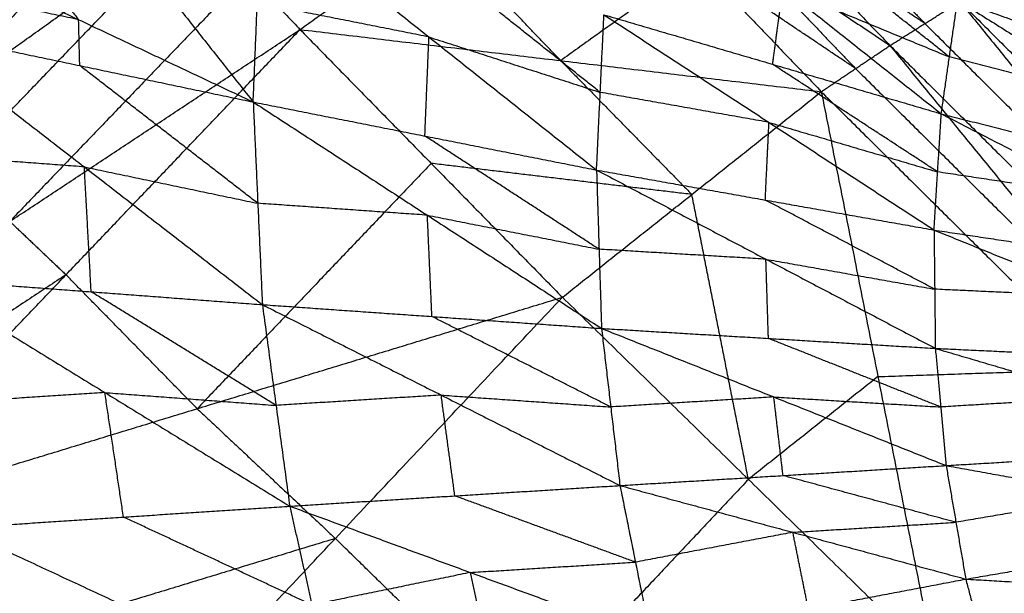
# Model space of a CAD drawing. Header units: millimetres. Extents: x -106 to 110, y -96 to 120.
# Tile 361 of 656: x -75.34 to -71.94, y 82.63 to 84.61. Entities that reach past the tile are written whole.
import ezdxf

# ---------------------------------------------------------------- set-up
doc = ezdxf.new("R2010")
doc.units = ezdxf.units.MM
doc.header["$MEASUREMENT"] = 0
doc.layers.add('Default', color=7, linetype='Continuous', true_color=0x000000)

msp = doc.modelspace()

# ---------------------------------------------------------------- linework, layer by layer
at = {"layer": 'Default'}
for points in [[(-77.1102, 83.9661, 13.0027), (-76.179, 84.7461, 13.1787), (-75.2477, 85.5261, 13.3546)], [(-76.9372, 83.7963, 13.2913), (-76.0925, 84.6612, 13.323), (-75.2477, 85.5261, 13.3546)], [(-76.8277, 83.6962, 11.5408), (-75.9559, 84.581, 11.5868), (-75.084, 85.4658, 11.6328)], [(-75.1363, 85.4, 13.4748), (-75.5587, 84.9675, 13.459), (-75.9811, 84.535, 13.4431)], [(-73.1734, 85.3884, 13.8992), (-72.755, 84.9523, 13.8131), (-72.3366, 84.5163, 13.7271)], [(-76.9372, 83.7963, 13.2913), (-75.9811, 84.535, 13.4431), (-75.0249, 85.2738, 13.595)], [(-76.6901, 83.5564, 13.5436), (-75.8575, 84.4151, 13.5693), (-75.0249, 85.2738, 13.595)], [(-75.2962, 85.289, 11.5885), (-74.9139, 84.8054, 11.3333), (-74.5317, 84.3217, 11.0782)], [(-74.3704, 84.5714, 13.8747), (-73.898, 84.9089, 13.8838), (-73.4256, 85.2464, 13.8929)], [(-73.4256, 85.2464, 13.8929), (-72.9995, 84.8018, 13.8164), (-72.5734, 84.3572, 13.7399)], [(-73.4256, 85.2464, 13.8929), (-72.8811, 84.8813, 13.81), (-72.3366, 84.5163, 13.7271)], [(-73.2514, 85.1464, 11.1905), (-72.7056, 84.7137, 10.8713), (-72.1597, 84.281, 10.552)], [(-74.8782, 85.1138, 13.6851), (-75.2945, 84.6844, 13.6722), (-75.7108, 84.2551, 13.6594)], [(-75.5158, 85.0889, 11.5576), (-75.3247, 84.8471, 11.43), (-75.1336, 84.6053, 11.3024)], [(-72.6345, 85.0281, 13.8058), (-72.4253, 84.81, 13.7627), (-72.2161, 84.592, 13.7197)], [(-74.5317, 84.3217, 11.0782), (-74.5177, 84.6631, 11.1962), (-74.5036, 85.0044, 11.3142)], [(-74.5036, 85.0044, 11.3142), (-73.9259, 84.5458, 11.0287), (-73.3481, 84.0873, 10.7431)], [(-72.013, 84.9949, 11.0054), (-71.4941, 84.6313, 10.6669), (-70.9753, 84.2677, 10.3284)], [(-72.013, 84.9949, 11.0054), (-71.4589, 84.7419, 10.7568), (-70.9048, 84.489, 10.5082)], [(-76.6901, 83.5564, 13.5436), (-75.7108, 84.2551, 13.6594), (-74.7315, 84.9538, 13.7752)], [(-76.3709, 83.2495, 13.736), (-75.5512, 84.1017, 13.7556), (-74.7315, 84.9538, 13.7752)], [(-74.7315, 84.9538, 13.7752), (-74.5509, 84.7626, 13.8249), (-74.3704, 84.5714, 13.8747)], [(-72.2161, 84.592, 13.7197), (-72.4855, 84.7722, 13.7664), (-72.755, 84.9523, 13.8131)], [(-73.4719, 84.4643, 13.8073), (-73.6849, 84.6866, 13.8455), (-73.898, 84.9089, 13.8838)], [(-72.1316, 84.4768, 10.65), (-72.4045, 84.6932, 10.8096), (-72.6775, 84.9095, 10.9693)], [(-75.7355, 84.8888, 11.5267), (-75.1336, 84.6053, 11.3024), (-74.5317, 84.3217, 11.0782)], [(-72.8811, 84.8813, 13.81), (-72.668, 84.659, 13.7717), (-72.455, 84.4368, 13.7335)], [(-73.3353, 84.3548, 10.834), (-73.6242, 84.5841, 10.9768), (-73.9131, 84.8134, 11.1196)], [(-72.9995, 84.8018, 13.8164), (-73.2357, 84.6331, 13.8118), (-73.4719, 84.4643, 13.8073)], [(-72.455, 84.4368, 13.7335), (-72.7272, 84.6193, 13.7749), (-72.9995, 84.8018, 13.8164)], [(-74.5509, 84.7626, 13.8249), (-74.9608, 84.3365, 13.8151), (-75.3706, 83.9105, 13.8053)], [(-75.1336, 84.6053, 11.3024), (-75.4325, 84.668, 11.3896), (-75.7314, 84.7307, 11.4767)], [(-71.1732, 83.7481, 13.152), (-71.5723, 84.2425, 13.4282), (-71.9714, 84.7368, 13.7044)], [(-72.7411, 84.4516, 10.7384), (-72.7233, 84.5827, 10.8048), (-72.7056, 84.7137, 10.8713)], [(-72.7056, 84.7137, 10.8713), (-72.4186, 84.5952, 10.7606), (-72.1316, 84.4768, 10.65)], [(-73.9259, 84.5458, 11.0287), (-74.2218, 84.6045, 11.1124), (-74.5177, 84.6631, 11.1962)], [(-72.3366, 84.5163, 13.7271), (-72.2161, 84.592, 13.7197), (-72.0956, 84.6678, 13.7124)], [(-72.3366, 84.5163, 13.7271), (-72.2161, 84.592, 13.7197), (-72.0956, 84.6678, 13.7124)], [(-72.1597, 84.281, 10.552), (-72.1316, 84.4768, 10.65), (-72.1035, 84.6726, 10.748)], [(-72.1035, 84.6726, 10.748), (-71.5627, 84.3323, 10.4715), (-71.0218, 83.992, 10.1949)], [(-72.1035, 84.6726, 10.748), (-71.5394, 84.4701, 10.5382), (-70.9753, 84.2677, 10.3284)], [(-72.0956, 84.6678, 13.7124), (-71.2721, 83.6526, 13.1539), (-70.4485, 82.6375, 12.5955)], [(-72.0956, 84.6678, 13.7124), (-71.1732, 83.7481, 13.152), (-70.2509, 82.8283, 12.5917)], [(-73.3481, 84.0873, 10.7431), (-73.3353, 84.3548, 10.834), (-73.3225, 84.6223, 10.9249)], [(-73.3225, 84.6223, 10.9249), (-72.7536, 84.2514, 10.6728), (-72.1846, 83.8806, 10.4207)], [(-73.3225, 84.6223, 10.9249), (-72.7411, 84.4516, 10.7384), (-72.1597, 84.281, 10.552)], [(-75.1296, 84.4472, 11.2524), (-75.1316, 84.5262, 11.2774), (-75.1336, 84.6053, 11.3024)], [(-72.2161, 84.592, 13.7197), (-71.7441, 84.1223, 13.4368), (-71.2721, 83.6526, 13.1539)], [(-76.3709, 83.2495, 13.736), (-75.3706, 83.9105, 13.8053), (-74.3704, 84.5714, 13.8747)], [(-75.9837, 82.881, 13.8469), (-75.1771, 83.7262, 13.8608), (-74.3704, 84.5714, 13.8747)], [(-75.7274, 84.5726, 11.4266), (-75.1296, 84.4472, 11.2524), (-74.5317, 84.3217, 11.0782)], [(-75.7274, 84.5726, 11.4266), (-75.1138, 84.0981, 11.1814), (-74.5002, 83.6235, 10.9361)], [(-74.3704, 84.5714, 13.8747), (-73.9181, 84.1101, 13.8235), (-73.4659, 83.6488, 13.7723)], [(-74.3704, 84.5714, 13.8747), (-73.4719, 84.4643, 13.8073), (-72.5734, 84.3572, 13.7399)], [(-73.9399, 84.2045, 10.9106), (-73.9329, 84.3752, 10.9697), (-73.9259, 84.5458, 11.0287)], [(-73.9259, 84.5458, 11.0287), (-73.6306, 84.4503, 10.9313), (-73.3353, 84.3548, 10.834)], [(-72.5734, 84.3572, 13.7399), (-72.455, 84.4368, 13.7335), (-72.3366, 84.5163, 13.7271)], [(-72.5734, 84.3572, 13.7399), (-72.455, 84.4368, 13.7335), (-72.3366, 84.5163, 13.7271)], [(-72.3366, 84.5163, 13.7271), (-71.4909, 83.4808, 13.163), (-70.6451, 82.4454, 12.5989)], [(-72.3366, 84.5163, 13.7271), (-71.3926, 83.5769, 13.1613), (-70.4485, 82.6375, 12.5955)], [(-73.4719, 84.4643, 13.8073), (-73.2457, 84.2337, 13.7817), (-73.0196, 84.003, 13.7561)], [(-72.1722, 84.0808, 10.4864), (-72.4566, 84.2662, 10.6124), (-72.7411, 84.4516, 10.7384)], [(-71.5627, 84.3323, 10.4715), (-71.8471, 84.4045, 10.5607), (-72.1316, 84.4768, 10.65)], [(-74.5159, 83.9726, 11.0071), (-74.8227, 84.2099, 11.1298), (-75.1296, 84.4472, 11.2524)], [(-72.455, 84.4368, 13.7335), (-71.9729, 83.9588, 13.4483), (-71.4909, 83.4808, 13.163)], [(-73.4659, 83.6488, 13.7723), (-73.0196, 84.003, 13.7561), (-72.5734, 84.3572, 13.7399)], [(-73.4659, 83.6488, 13.7723), (-73.0196, 84.003, 13.7561), (-72.5734, 84.3572, 13.7399)], [(-72.7536, 84.2514, 10.6728), (-73.0445, 84.3031, 10.7534), (-73.3353, 84.3548, 10.834)], [(-72.5734, 84.3572, 13.7399), (-72.3782, 83.3755, 13.4345), (-72.1831, 82.3938, 13.1292)], [(-72.5734, 84.3572, 13.7399), (-71.6093, 83.4013, 13.1694), (-70.6451, 82.4454, 12.5989)], [(-74.5317, 84.3217, 11.0782), (-74.5159, 83.9726, 11.0071), (-74.5002, 83.6235, 10.9361)], [(-74.5317, 84.3217, 11.0782), (-73.9399, 84.2045, 10.9106), (-73.3481, 84.0873, 10.7431)], [(-74.5317, 84.3217, 11.0782), (-73.9313, 83.9316, 10.8586), (-73.3309, 83.5415, 10.6391)], [(-72.1846, 83.8806, 10.4207), (-72.1722, 84.0808, 10.4864), (-72.1597, 84.281, 10.552)], [(-72.1597, 84.281, 10.552), (-71.6033, 83.9948, 10.3298), (-71.047, 83.7086, 10.1077)], [(-72.1597, 84.281, 10.552), (-71.5907, 84.1365, 10.3735), (-71.0218, 83.992, 10.1949)], [(-72.7664, 83.9839, 10.5819), (-72.76, 84.1177, 10.6274), (-72.7536, 84.2514, 10.6728)], [(-72.7536, 84.2514, 10.6728), (-72.4629, 84.1661, 10.5796), (-72.1722, 84.0808, 10.4864)], [(-73.3395, 83.8144, 10.6911), (-73.6397, 84.0095, 10.8009), (-73.9399, 84.2045, 10.9106)], [(-75.1138, 84.0981, 11.1814), (-75.4088, 84.1202, 11.2582), (-75.7039, 84.1423, 11.335)], [(-75.0903, 83.6677, 11.0897), (-75.102, 83.8829, 11.1356), (-75.1138, 84.0981, 11.1814)], [(-75.1138, 84.0981, 11.1814), (-74.8149, 84.0353, 11.0943), (-74.5159, 83.9726, 11.0071)], [(-73.9181, 84.1101, 13.8235), (-74.3215, 83.6875, 13.8165), (-74.7248, 83.2649, 13.8096)], [(-73.0196, 84.003, 13.7561), (-73.4689, 84.0565, 13.7898), (-73.9181, 84.1101, 13.8235)], [(-73.3481, 84.0873, 10.7431), (-73.3395, 83.8144, 10.6911), (-73.3309, 83.5415, 10.6391)], [(-73.3481, 84.0873, 10.7431), (-72.7664, 83.9839, 10.5819), (-72.1846, 83.8806, 10.4207)], [(-73.3481, 84.0873, 10.7431), (-72.7642, 83.78, 10.5467), (-72.1802, 83.4727, 10.3503)], [(-71.6033, 83.9948, 10.3298), (-71.8878, 84.0378, 10.4081), (-72.1722, 84.0808, 10.4864)], [(-72.8245, 83.0213, 13.4507), (-72.922, 83.5122, 13.6034), (-73.0196, 84.003, 13.7561)], [(-72.1824, 83.6766, 10.3855), (-72.4744, 83.8303, 10.4837), (-72.7664, 83.9839, 10.5819)], [(-73.9313, 83.9316, 10.8586), (-74.2236, 83.9521, 10.9329), (-74.5159, 83.9726, 11.0071)], [(-75.3706, 83.9105, 13.8053), (-75.2739, 83.8183, 13.8331), (-75.1771, 83.7262, 13.8608)], [(-73.9155, 83.5825, 10.7876), (-73.9234, 83.757, 10.8231), (-73.9313, 83.9316, 10.8586)], [(-73.9313, 83.9316, 10.8586), (-73.6354, 83.873, 10.7749), (-73.3395, 83.8144, 10.6911)], [(-72.1846, 83.8806, 10.4207), (-72.1824, 83.6766, 10.3855), (-72.1802, 83.4727, 10.3503)], [(-72.1846, 83.8806, 10.4207), (-71.6184, 83.6504, 10.2427), (-71.0522, 83.4203, 10.0646)], [(-72.1846, 83.8806, 10.4207), (-71.6158, 83.7946, 10.2642), (-71.047, 83.7086, 10.1077)], [(-72.7642, 83.78, 10.5467), (-73.0518, 83.7972, 10.6189), (-73.3395, 83.8144, 10.6911)], [(-72.7556, 83.5071, 10.4947), (-72.7599, 83.6435, 10.5207), (-72.7642, 83.78, 10.5467)], [(-72.7642, 83.78, 10.5467), (-72.4733, 83.7283, 10.4661), (-72.1824, 83.6766, 10.3855)], [(-75.1771, 83.7262, 13.8608), (-75.6772, 83.3957, 13.8261), (-76.1773, 83.0653, 13.7915)], [(-75.6804, 83.712, 11.2433), (-75.0903, 83.6677, 11.0897), (-74.5002, 83.6235, 10.9361)], [(-75.6804, 83.712, 11.2433), (-75.0431, 83.3205, 11.0723), (-74.4058, 82.929, 10.9012)], [(-74.7248, 83.2649, 13.8096), (-74.9509, 83.4955, 13.8352), (-75.1771, 83.7262, 13.8608)], [(-71.6184, 83.6504, 10.2427), (-71.9004, 83.6635, 10.3141), (-72.1824, 83.6766, 10.3855)], [(-75.9837, 82.881, 13.8469), (-74.7248, 83.2649, 13.8096), (-73.4659, 83.6488, 13.7723)], [(-74.453, 83.2762, 10.9187), (-74.7716, 83.472, 11.0042), (-75.0903, 83.6677, 11.0897)], [(-75.031, 81.9866, 13.7626), (-74.2484, 82.8177, 13.7675), (-73.4659, 83.6488, 13.7723)], [(-75.031, 81.9866, 13.7626), (-74.2484, 82.8177, 13.7675), (-73.4659, 83.6488, 13.7723)], [(-73.4659, 83.6488, 13.7723), (-72.8245, 83.0213, 13.4507), (-72.1831, 82.3938, 13.1292)], [(-74.5002, 83.6235, 10.9361), (-74.453, 83.2762, 10.9187), (-74.4058, 82.929, 10.9012)], [(-74.5002, 83.6235, 10.9361), (-73.9155, 83.5825, 10.7876), (-73.3309, 83.5415, 10.6391)], [(-74.5002, 83.6235, 10.9361), (-73.8838, 83.3118, 10.78), (-73.2674, 83.0001, 10.6239)], [(-73.2992, 83.2708, 10.6315), (-73.6073, 83.4266, 10.7096), (-73.9155, 83.5825, 10.7876)], [(-73.3309, 83.5415, 10.6391), (-73.2992, 83.2708, 10.6315), (-73.2674, 83.0001, 10.6239)], [(-73.3309, 83.5415, 10.6391), (-72.7556, 83.5071, 10.4947), (-72.1802, 83.4727, 10.3503)], [(-73.3309, 83.5415, 10.6391), (-72.7369, 83.3052, 10.4945), (-72.143, 83.0689, 10.3498)], [(-72.1616, 83.2708, 10.35), (-72.4586, 83.389, 10.4224), (-72.7556, 83.5071, 10.4947)], [(-72.1802, 83.4727, 10.3503), (-72.1616, 83.2708, 10.35), (-72.143, 83.0689, 10.3498)], [(-72.1802, 83.4727, 10.3503), (-71.6162, 83.4465, 10.2074), (-71.0522, 83.4203, 10.0646)], [(-72.1802, 83.4727, 10.3503), (-71.6071, 83.304, 10.2119), (-71.0339, 83.1353, 10.0736)], [(-72.3782, 83.3755, 13.4345), (-71.9937, 83.3884, 13.302), (-71.6093, 83.4013, 13.1694)], [(-72.3782, 83.3755, 13.4345), (-72.6013, 83.1984, 13.4426), (-72.8245, 83.0213, 13.4507)], [(-75.0431, 83.3205, 11.0723), (-75.3296, 83.3017, 11.1431), (-75.6162, 83.283, 11.214)], [(-74.9789, 82.8915, 11.0429), (-75.011, 83.106, 11.0576), (-75.0431, 83.3205, 11.0723)], [(-75.0431, 83.3205, 11.0723), (-74.748, 83.2984, 10.9955), (-74.453, 83.2762, 10.9187)], [(-73.8838, 83.3118, 10.78), (-74.1684, 83.294, 10.8493), (-74.453, 83.2762, 10.9187)], [(-73.8366, 82.9645, 10.7625), (-73.8602, 83.1381, 10.7713), (-73.8838, 83.3118, 10.78)], [(-73.8838, 83.3118, 10.78), (-73.5915, 83.2913, 10.7058), (-73.2992, 83.2708, 10.6315)], [(-72.7369, 83.3052, 10.4945), (-73.018, 83.288, 10.563), (-73.2992, 83.2708, 10.6315)], [(-72.7052, 83.0345, 10.4869), (-72.7211, 83.1699, 10.4907), (-72.7369, 83.3052, 10.4945)], [(-72.7369, 83.3052, 10.4945), (-72.4493, 83.288, 10.4223), (-72.1616, 83.2708, 10.35)], [(-71.6071, 83.304, 10.2119), (-71.8843, 83.2874, 10.281), (-72.1616, 83.2708, 10.35)], [(-74.7248, 83.2649, 13.8096), (-74.4866, 83.0413, 13.7885), (-74.2484, 82.8177, 13.7675)], [(-72.143, 83.0689, 10.3498), (-71.5884, 83.1021, 10.2117), (-71.0339, 83.1353, 10.0736)], [(-73.2674, 83.0001, 10.6239), (-72.7052, 83.0345, 10.4869), (-72.143, 83.0689, 10.3498)], [(-72.143, 83.0689, 10.3498), (-72.1091, 82.8733, 10.3825), (-72.0752, 82.6777, 10.4151)], [(-72.143, 83.0689, 10.3498), (-71.5686, 82.9654, 10.2405), (-70.9941, 82.8618, 10.1311)], [(-72.1091, 82.8733, 10.3825), (-72.4072, 82.9539, 10.4347), (-72.7052, 83.0345, 10.4869)], [(-74.4058, 82.929, 10.9012), (-73.8366, 82.9645, 10.7625), (-73.2674, 83.0001, 10.6239)], [(-72.8245, 83.0213, 13.4507), (-73.2157, 82.6058, 13.4483), (-73.607, 82.1902, 13.4459)], [(-73.2674, 83.0001, 10.6239), (-73.2141, 82.7361, 10.6582), (-73.1607, 82.4721, 10.6926)], [(-73.2674, 83.0001, 10.6239), (-72.6713, 82.8389, 10.5195), (-72.0752, 82.6777, 10.4151)], [(-73.2141, 82.7361, 10.6582), (-73.5253, 82.8503, 10.7104), (-73.8366, 82.9645, 10.7625)], [(-71.5686, 82.9654, 10.2405), (-71.8388, 82.9193, 10.3115), (-72.1091, 82.8733, 10.3825)], [(-75.552, 82.854, 11.1847), (-74.9789, 82.8915, 11.0429), (-74.4058, 82.929, 10.9012)], [(-74.4058, 82.929, 10.9012), (-74.329, 82.5886, 10.9348), (-74.2522, 82.2483, 10.9684)], [(-74.4058, 82.929, 10.9012), (-73.7832, 82.7006, 10.7969), (-73.1607, 82.4721, 10.6926)], [(-74.329, 82.5886, 10.9348), (-74.6539, 82.7401, 10.9889), (-74.9789, 82.8915, 11.0429)], [(-75.9837, 82.881, 13.8469), (-75.5073, 82.4338, 13.8048), (-75.031, 81.9866, 13.7626)], [(-72.6713, 82.8389, 10.5195), (-72.3902, 82.8561, 10.451), (-72.1091, 82.8733, 10.3825)], [(-72.0752, 82.6777, 10.4151), (-71.5347, 82.7697, 10.2731), (-70.9941, 82.8618, 10.1311)], [(-75.552, 82.854, 11.1847), (-74.9021, 82.5511, 11.0765), (-74.2522, 82.2483, 10.9684)], [(-72.6713, 82.8389, 10.5195), (-72.9427, 82.7875, 10.5889), (-73.2141, 82.7361, 10.6582)], [(-72.618, 82.5749, 10.5538), (-72.6447, 82.7069, 10.5367), (-72.6713, 82.8389, 10.5195)], [(-74.2484, 82.8177, 13.7675), (-74.8779, 82.6257, 13.7861), (-75.5073, 82.4338, 13.8048)], [(-73.607, 82.1902, 13.4459), (-73.9277, 82.5039, 13.6067), (-74.2484, 82.8177, 13.7675)], [(-73.7832, 82.7006, 10.7969), (-73.4987, 82.7183, 10.7276), (-73.2141, 82.7361, 10.6582)], [(-73.7832, 82.7006, 10.7969), (-74.0561, 82.6446, 10.8658), (-74.329, 82.5886, 10.9348)], [(-73.7064, 82.3602, 10.8305), (-73.7448, 82.5304, 10.8137), (-73.7832, 82.7006, 10.7969)], [(-73.1607, 82.4721, 10.6926), (-72.618, 82.5749, 10.5538), (-72.0752, 82.6777, 10.4151)], [(-72.0752, 82.6777, 10.4151), (-72.028, 82.4957, 10.4776), (-71.9807, 82.3138, 10.5401)], [(-72.0752, 82.6777, 10.4151), (-71.5057, 82.6446, 10.3232), (-70.9361, 82.6115, 10.2313)], [(-71.5057, 82.6446, 10.3232), (-71.7668, 82.5702, 10.4004), (-72.028, 82.4957, 10.4776)]]:
    msp.add_open_spline(points, degree=2, dxfattribs=at)

doc.saveas('drawing.dxf')
